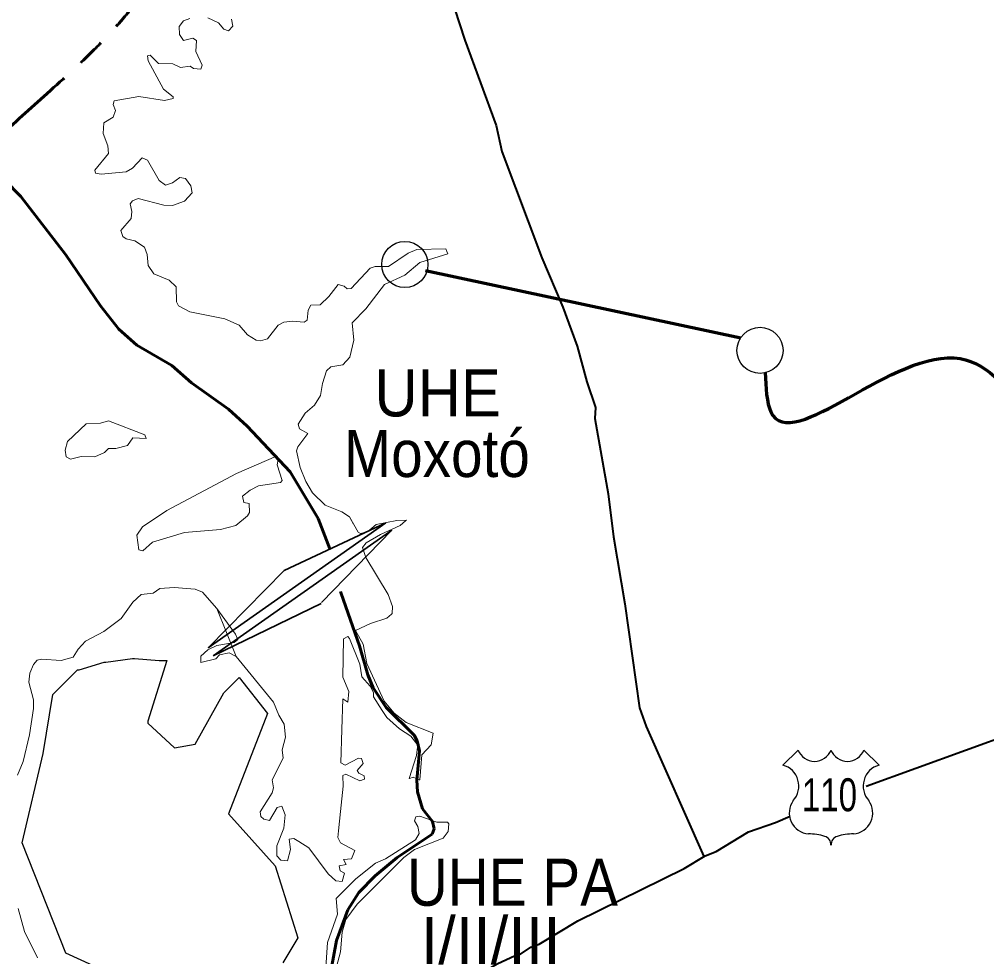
# Model space of a CAD drawing. Extents: x 553962 to 842807, y 8883888 to 9032388.
# Drawn here: x 584132 to 594396, y 8960165 to 8970115 of the extents above; entities that cross this region are included whole.
import ezdxf
from ezdxf.enums import TextEntityAlignment as Align

# ---------------------------------------------------------------- set-up
doc = ezdxf.new("R2010")
doc.units = 0
doc.header["$LTSCALE"] = 200
doc.linetypes.add('LONG_DASH_SHORT_DASH', pattern=[9.9, 6, -1.2, 1.5, -1.2])
for name, color, linetype, lineweight in [('12', 7, 'Continuous', 25), ('21', 7, 'Continuous', 25), ('25', 7, 'Continuous', 13), ('27', 7, 'Continuous', 25), ('48', 7, 'Continuous', 25), ('51', 7, 'Continuous', 70), ('7', 7, 'LONG_DASH_SHORT_DASH', 60), ('9', 7, 'Continuous', 90)]:
    doc.layers.add(name, color=color, linetype=linetype, lineweight=lineweight)
doc.layers.add('42', color=7, linetype='Continuous')

msp = doc.modelspace()

# ---------------------------------------------------------------- linework, layer by layer
at = {"layer": '12', "lineweight": 40}
for points in [[(588695.4, 8970396.6), (588857.5, 8969895.4), (589190.3, 8968987.7), (589251, 8968710.7), (589674.6, 8967582.3), (589899.5, 8967058.9), (590052.2, 8966645.4), (590154.6, 8966267.7), (590247.4, 8965995.5), (590238.8, 8965878.8), (590381.4, 8965077.2), (590437.7, 8964620.9), (590556.9, 8963909.5), (590712.3, 8962804.7), (590781.8, 8962609.4), (591396.4, 8961227.9)], [(593118.3, 8961975.5), (594700.8, 8962547.5), (600985.5, 8964722.4), (602091.6, 8965119.9), (602697.1, 8965318.9), (609861, 8967928.7)], [(587134, 8956453.8), (587843.6, 8957685.7), (587923.7, 8957988.5), (588169.9, 8958625.1), (588237, 8958904.7), (588304.1, 8959099.5), (588468, 8959448.9), (588578.9, 8959635.8), (588673.7, 8959750.1), (588777.5, 8959843.1), (589203.6, 8960089.7), (589393.4, 8960175.8), (589428.5, 8960178.5), (589560.1, 8960264.6), (589648.9, 8960297.2), (590059.4, 8960543.5), (591188.1, 8961101.4), (591408.7, 8961235.4), (591525.3, 8961280.9), (591868.7, 8961488.1), (592154.1, 8961587.2), (592311.1, 8961655)]]:
    msp.add_lwpolyline(points, dxfattribs=at)
at = {"layer": '21'}
msp.add_lwpolyline([(585817.3, 8959656.5), (584626.8, 8960201.4), (584162.8, 8961372.1), (584384.7, 8962320.7), (584485.6, 8962946.4), (584747.9, 8963208.8), (584768.1, 8963208.8), (585030.4, 8963289.5), (585050.6, 8963289.5), (585333, 8963329.9), (585353.2, 8963329.9), (585615.5, 8963309.7), (585655.9, 8963309.7), (585676, 8963309.7), (585696.2, 8963309.7), (585494.5, 8962663.8), (585494.5, 8962643.7), (585776.9, 8962381.3), (585998.9, 8962421.6), (586301.5, 8962966.6), (586463, 8963128.1), (586765.6, 8962744.6), (586351.3, 8961682.2), (586846.3, 8961129.9), (587088.5, 8960362.9), (586927, 8960100.5)], dxfattribs=at)
at = {"layer": '25', "lineweight": 35}
for p, q in [((588022.6, 8964770.6), (586135.6, 8963442.6)), ((586940.7, 8964263.4), (588022.6, 8964770.6)), ((588084.7, 8964692), (586189.9, 8963358.5)), ((587339.3, 8963925.5), (588084.7, 8964692)), ((586940.7, 8964263.4), (586135.6, 8963442.6)), ((586189.9, 8963358.5), (587335.7, 8963913.8))]:
    msp.add_line(p, q, dxfattribs=at)
at = {"layer": '25'}
for points in [[(585940.1, 8970123.6), (585874.5, 8970100.3), (585827.6, 8970038.4), (585830, 8969952.9), (585872.2, 8969890), (585973.9, 8969915.4), (586012.3, 8969889.7), (586006, 8969772.9), (586071.7, 8969626.7), (586056.7, 8969586.3), (585978.4, 8969594.8), (585945.9, 8969618), (585842.4, 8969605.4), (585761.7, 8969641.4), (585609, 8969645.7), (585519.5, 8969734.8), (585490.3, 8969728.7), (585498.3, 8969673.3), (585661.4, 8969372.5), (585765.4, 8969291.4), (585763.8, 8969274.2), (585672.2, 8969254.8), (585400.5, 8969295.2), (585139.6, 8969248.4), (585128.7, 8969210.2), (585151.9, 8969146.5), (585128.6, 8969076.5), (585026.8, 8969016.8), (585022.1, 8968902.1), (585069.3, 8968771.8), (585077.6, 8968692.1), (584933.7, 8968514.1), (584939.8, 8968481.6), (585001.2, 8968471), (585266.9, 8968496.5), (585333.9, 8968534), (585434.5, 8968644.9), (585434.5, 8968644.9), (585492.3, 8968621), (585617.4, 8968405), (585683.3, 8968356.3), (585757.2, 8968379.6), (585833.8, 8968436.8), (585893.9, 8968423.6), (585950.2, 8968348.5), (585965.4, 8968274.1), (585883, 8968184.3), (585757.4, 8968137.5), (585664, 8968141.7), (585392.1, 8968211.7), (585332.8, 8968188.5), (585307.1, 8968156.3), (585324, 8968076.1), (585319.8, 8967999.4)], [(585940.1, 8970123.6), (585874.5, 8970100.3), (585827.6, 8970038.4), (585830, 8969952.9), (585872.2, 8969890), (585973.9, 8969915.4), (586012.3, 8969889.7), (586006, 8969772.9), (586071.7, 8969626.7), (586056.7, 8969586.3), (585978.4, 8969594.8), (585945.9, 8969618), (585842.4, 8969605.4), (585761.7, 8969641.4), (585609, 8969645.7), (585519.5, 8969734.8), (585490.3, 8969728.7), (585498.3, 8969673.3), (585661.4, 8969372.5), (585765.4, 8969291.4), (585763.8, 8969274.2), (585672.2, 8969254.8), (585400.5, 8969295.2), (585139.6, 8969248.4), (585128.7, 8969210.2), (585151.9, 8969146.5), (585128.6, 8969076.5), (585026.8, 8969016.8), (585022.1, 8968902.1), (585069.3, 8968771.8), (585077.6, 8968692.1), (584933.7, 8968514.1), (584939.8, 8968481.6), (585001.2, 8968471), (585266.9, 8968496.5), (585333.9, 8968534), (585434.5, 8968644.9), (585434.5, 8968644.9), (585492.3, 8968621), (585617.4, 8968405), (585683.3, 8968356.3), (585757.2, 8968379.6), (585833.8, 8968436.8), (585893.9, 8968423.6), (585950.2, 8968348.5), (585965.4, 8968274.1), (585883, 8968184.3), (585757.4, 8968137.5), (585664, 8968141.7), (585392.1, 8968211.7), (585332.8, 8968188.5), (585307.1, 8968156.3), (585324, 8968076.1), (585319.8, 8967999.4)], [(586383.6, 8970117.6), (586398.9, 8970043.2), (586352.2, 8969994.2), (586303.6, 8970008.9), (586245.3, 8970079.5), (586131.1, 8970130)], [(586383.6, 8970117.6), (586398.9, 8970043.2), (586352.2, 8969994.2), (586303.6, 8970008.9), (586245.3, 8970079.5), (586131.1, 8970130)], [(585319.8, 8967999.4), (585209.4, 8967874), (585230.7, 8967810.4), (585264.6, 8967784.9), (585358.3, 8967763.5), (585460, 8967695.5), (585487.7, 8967616.8), (585500.5, 8967502.3), (585557.8, 8967413.1), (585721.3, 8967347.2), (585797.8, 8967276.9), (585799.9, 8967116.4), (585821.7, 8967075), (585940.4, 8967011.6), (586314, 8966937.2), (586464.8, 8966869.3), (586554.2, 8966767.2), (586645.4, 8966710), (586692.1, 8966701.5), (586766.2, 8966722.7), (586877, 8966869.2), (586938.3, 8966898.9), (587031.7, 8966909.6), (587155.3, 8966899.2), (587187, 8966922.6), (587195.6, 8967026.5), (587225.2, 8967079.4), (587325, 8967083.9), (587416.4, 8967171), (587516.5, 8967298.4), (587577.2, 8967281.7), (587609.8, 8967253.9), (587652.2, 8967256), (587856.2, 8967474.6), (587908.7, 8967491.8), (588049.3, 8967489.5), (588259.2, 8967631.5), (588349.7, 8967670.3), (588657.3, 8967677.5), (588667.8, 8967651.8)], [(585319.8, 8967999.4), (585209.4, 8967874), (585230.7, 8967810.4), (585264.6, 8967784.9), (585358.3, 8967763.5), (585460, 8967695.5), (585487.7, 8967616.8), (585500.5, 8967502.3), (585557.8, 8967413.1), (585721.3, 8967347.2), (585797.8, 8967276.9), (585799.9, 8967116.4), (585821.7, 8967075), (585940.4, 8967011.6), (586314, 8966937.2), (586464.8, 8966869.3), (586554.2, 8966767.2), (586645.4, 8966710), (586692.1, 8966701.5), (586766.2, 8966722.7), (586877, 8966869.2), (586938.3, 8966898.9), (587031.7, 8966909.6), (587155.3, 8966899.2), (587187, 8966922.6), (587195.6, 8967026.5), (587225.2, 8967079.4), (587325, 8967083.9), (587416.4, 8967171), (587516.5, 8967298.4), (587577.2, 8967281.7), (587609.8, 8967253.9), (587652.2, 8967256), (587856.2, 8967474.6), (587908.7, 8967491.8), (588049.3, 8967489.5), (588259.2, 8967631.5), (588349.7, 8967670.3), (588657.3, 8967677.5), (588667.8, 8967651.8)], [(588667.8, 8967651.8), (588678.2, 8967626.5), (588381.1, 8967532.1), (588221.7, 8967398.4), (588005.1, 8967300.6), (587807.3, 8967041.3), (587663.1, 8966894.9), (587682, 8966707.8), (587637.4, 8966529.4), (587563.2, 8966446.7), (587438, 8966427.4), (587392.7, 8966384.2), (587348.6, 8966249.6), (587329.2, 8966121.3), (587265.6, 8966019.6), (587165.8, 8965932.5), (587089.5, 8965818), (587106.5, 8965769), (587193.3, 8965719.9), (587087.2, 8965577.5), (587074.5, 8965534.6), (587110.7, 8965356.6), (587170.4, 8965207.5), (587244.3, 8965087.2), (587376.1, 8964957.5), (587554.3, 8964887.4), (587635.2, 8964832.1), (587726.7, 8964670.8), (587750.6, 8964658), (587826.4, 8964675), (587917.9, 8964751.3), (588138.8, 8964796.3), (588239.8, 8964798.6), (588239.8, 8964798.6), (588231, 8964790.9)], [(588667.8, 8967651.8), (588678.2, 8967626.5), (588381.1, 8967532.1), (588221.7, 8967398.4), (588005.1, 8967300.6), (587807.3, 8967041.3), (587663.1, 8966894.9), (587682, 8966707.8), (587637.4, 8966529.4), (587563.2, 8966446.7), (587438, 8966427.4), (587392.7, 8966384.2), (587348.6, 8966249.6), (587329.2, 8966121.3), (587265.6, 8966019.6), (587165.8, 8965932.5), (587089.5, 8965818), (587106.5, 8965769), (587193.3, 8965719.9), (587087.2, 8965577.5), (587074.5, 8965534.6), (587110.7, 8965356.6), (587170.4, 8965207.5), (587244.3, 8965087.2), (587376.1, 8964957.5), (587554.3, 8964887.4), (587635.2, 8964832.1), (587678.5, 8964757.6)], [(588231, 8964790.9), (588174.2, 8964740.5), (587964.7, 8964647.4), (587813.9, 8964556), (587773.6, 8964509.6), (587809.5, 8964400.9), (588045.3, 8964009.8), (588090.5, 8963883.4), (588087.9, 8963805.8), (588079.5, 8963798.7)], [(587773.6, 8964509.6), (587809.5, 8964400.9), (588045.3, 8964009.8), (588090.5, 8963883.4), (588087.9, 8963805.8), (588079.5, 8963798.7)], [(587098.4, 8961386.8), (587045, 8961420.4), (586993.8, 8961411.8), (587008.6, 8961303.5), (586976.2, 8961182.7), (586906.7, 8961189.1), (586864.3, 8961233.5), (586864.2, 8961341.7), (586938.6, 8961529.2), (586953.1, 8961669.7), (586916.8, 8961762.6), (586868.3, 8961747.5), (586787.2, 8961611.7), (586725.9, 8961622.5), (586694.3, 8961654.3), (586687.9, 8961700.7), (586815.2, 8961902.8), (586830.2, 8961956.5), (586815.4, 8962043.2), (586930, 8962273.3), (586921.5, 8962361.5), (586957.6, 8962493.3), (586943, 8962632.7), (586885.4, 8962727), (586830, 8962867.4), (586432.9, 8963349.4), (586358.6, 8963389.7), (586254.6, 8963368.5), (586216.2, 8963326.1), (586059.1, 8963288.1), (586058.9, 8963353.2), (586131.1, 8963423.6), (586229.2, 8963469.6), (586410.8, 8963500), (586449.8, 8963530), (586424.4, 8963587.3), (586226.9, 8963861.3), (586073.9, 8964035.5), (585999.3, 8964065.2), (585774.7, 8964084.4), (585623.6, 8964071.6), (585553.5, 8964025), (585426.1, 8964010), (585334.9, 8963929.5), (585211.3, 8963752.8), (585026.9, 8963615.1), (584835.5, 8963515.1), (584755, 8963428.2), (584703.5, 8963345.2), (584575.7, 8963306.9), (584575.7, 8963306.9), (584367.9, 8963323.8), (584319.4, 8963311.1), (584283.8, 8963267.3), (584244.9, 8963172.8), (584232.2, 8963079.6), (584283.2, 8962892.7), (584283.2, 8962799.2), (584240.7, 8962518.8), (584172.1, 8962236.3), (584113.2, 8962091.9)], [(587098.4, 8961386.8), (587045, 8961420.4), (586993.8, 8961411.8), (587008.6, 8961303.5), (586976.2, 8961182.7), (586906.7, 8961189.1), (586864.3, 8961233.5), (586864.2, 8961341.7), (586938.6, 8961529.2), (586953.1, 8961669.7), (586916.8, 8961762.6), (586868.3, 8961747.5), (586787.2, 8961611.7), (586725.9, 8961622.5), (586694.3, 8961654.3), (586687.9, 8961700.7), (586815.2, 8961902.8), (586830.2, 8961956.5), (586815.4, 8962043.2), (586930, 8962273.3), (586921.5, 8962361.5), (586957.6, 8962493.3), (586943, 8962632.7), (586885.4, 8962727), (586830, 8962867.4), (586432.9, 8963349.4), (586226.9, 8963861.3), (586073.9, 8964035.5), (585999.3, 8964065.2), (585774.7, 8964084.4), (585623.6, 8964071.6), (585553.5, 8964025), (585426.1, 8964010), (585334.9, 8963929.5), (585211.3, 8963752.8), (585026.9, 8963615.1), (584835.5, 8963515.1), (584755, 8963428.2), (584703.5, 8963345.2), (584575.7, 8963306.9), (584575.7, 8963306.9), (584367.9, 8963323.8), (584319.4, 8963311.1), (584283.8, 8963267.3), (584244.9, 8963172.8), (584232.2, 8963079.6), (584283.2, 8962892.7), (584283.2, 8962799.2), (584240.7, 8962518.8), (584172.1, 8962236.3), (584113.2, 8962091.9)], [(588079.5, 8963798.7), (588030.2, 8963757.2), (587858.5, 8963700), (587699.1, 8963625.3), (587781.9, 8963483), (587820, 8963275.3), (588002, 8962877.1), (588002, 8962877.1), (588108.8, 8962750.5), (588236.2, 8962650.7), (588523, 8962536.8)], [(588079.5, 8963798.7), (588030.2, 8963757.2), (587858.5, 8963700), (587699.1, 8963625.3), (587781.9, 8963483), (587820, 8963275.3), (588002, 8962877.1), (588002, 8962877.1), (588108.8, 8962750.5), (588236.2, 8962650.7), (588523, 8962536.8)], [(587982.8, 8962779.3), (587890.3, 8962924.4), (587890.1, 8962969.1), (587856.3, 8963036.9), (587766.9, 8963135.1), (587743.6, 8963270.8), (587637.1, 8963543.2), (587617, 8963563.8), (587571.7, 8963538.4), (587565.1, 8963131.3), (587628.8, 8962977.9), (587616.1, 8962866.9), (587565.4, 8962902.1), (587554.1, 8962576.4)], [(587982.8, 8962779.3), (587890.3, 8962924.4), (587890.1, 8962969.1), (587856.3, 8963036.9), (587766.9, 8963135.1), (587743.6, 8963270.8), (587637.1, 8963543.2), (587617, 8963563.8), (587571.7, 8963538.4), (587565.1, 8963131.3), (587628.8, 8962977.9), (587616.1, 8962866.9), (587565.4, 8962902.1), (587554.1, 8962576.4)], [(588354.5, 8962361.1), (588359.4, 8962408.8), (588285.5, 8962505.9), (588167, 8962584.2), (588032.3, 8962701.8), (587982.8, 8962779.3)], [(588354.5, 8962361.1), (588359.4, 8962408.8), (588285.5, 8962505.9), (588167, 8962584.2), (588032.3, 8962701.8), (587982.8, 8962779.3)], [(587554.1, 8962576.4), (587541.8, 8962223.9), (587588.7, 8962196), (587730.7, 8962272.2), (587762.7, 8962269), (587781.7, 8962215.1)], [(587554.1, 8962576.4), (587541.8, 8962223.9), (587588.7, 8962196), (587730.7, 8962272.2), (587762.7, 8962269), (587781.7, 8962215.1)], [(588523, 8962536.8), (588524.4, 8962536.2), (588501.9, 8962412.8), (588402.2, 8962308.3), (588381.1, 8962040.8), (588376.4, 8962042.8)], [(588523, 8962536.8), (588524.4, 8962536.2), (588501.9, 8962412.8), (588402.2, 8962308.3), (588381.1, 8962040.8), (588376.4, 8962042.8)], [(588271.6, 8962055.8), (588270.1, 8962055.2), (588348.1, 8962299.3), (588354.5, 8962361.1)], [(588271.6, 8962055.8), (588270.1, 8962055.2), (588348.1, 8962299.3), (588354.5, 8962361.1)], [(587781.7, 8962215.1), (587781.7, 8962215.1), (587718.2, 8962140.9), (587735, 8962113.3), (587792.4, 8962083.3), (587794.6, 8962050), (587745.5, 8962032.4), (587597.2, 8962100.2), (587563.1, 8962089.5), (587569.5, 8961975.7), (587540.2, 8961707.3), (587517.7, 8961501.6)], [(587781.7, 8962215.1), (587781.7, 8962215.1), (587718.2, 8962140.9), (587735, 8962113.3), (587792.4, 8962083.3), (587794.6, 8962050), (587745.5, 8962032.4), (587597.2, 8962100.2), (587563.1, 8962089.5), (587569.5, 8961975.7), (587540.2, 8961707.3), (587517.7, 8961501.6)], [(588376.4, 8962042.8), (588311.2, 8962069.4), (588271.6, 8962055.8), (588271.7, 8962060.3), (588271.6, 8962055.8)], [(588376.4, 8962042.8), (588311.2, 8962069.4), (588271.6, 8962055.8), (588271.7, 8962060.3), (588271.6, 8962055.8)], [(587437, 8959830.7), (587541.6, 8960215), (587558.8, 8960425), (587596.7, 8960558.6), (587717.4, 8960723.2), (588213.5, 8961217.2), (588323.7, 8961300.9), (588630.6, 8961421.7), (588681.9, 8961493.8), (588689.2, 8961575.7), (588675.2, 8961590.7), (588561, 8961592.8), (588381.1, 8961656.2), (588338.6, 8961648.6), (588325.4, 8961606.6), (588359, 8961544.8), (588373.9, 8961471.3), (588335.7, 8961403.9), (588018, 8961201.6), (587911.6, 8961156.7), (587701, 8960992.4), (587493.3, 8960783.2), (587506.9, 8960616.2), (587403.7, 8960314.5), (587373.8, 8959887.7)], [(587517.7, 8961501.6), (587510, 8961431.2), (587539.9, 8961371.6), (587692.7, 8961292.6), (587670.8, 8961239.2)], [(587517.7, 8961501.6), (587510, 8961431.2), (587539.9, 8961371.6), (587692.7, 8961292.6), (587670.8, 8961239.2)], [(587670.8, 8961239.2), (587656.4, 8961204.1), (587570.6, 8961194.6), (587599.2, 8961141.8), (587527.1, 8961129.4), (587535.4, 8961074.6), (587582.5, 8961050.1), (587556.1, 8960961.2), (587491.1, 8960968.1), (587408.1, 8961044.4), (587205.3, 8961319.5), (587098.4, 8961386.8)], [(587670.8, 8961239.2), (587656.4, 8961204.1), (587570.6, 8961194.6), (587599.2, 8961141.8), (587527.1, 8961129.4), (587535.4, 8961074.6), (587582.5, 8961050.1), (587556.1, 8960961.2), (587491.1, 8960968.1), (587408.1, 8961044.4), (587205.3, 8961319.5), (587098.4, 8961386.8)], [(584121.2, 8960674.7), (584187.7, 8960432.6), (584325.6, 8960152.6)], [(584121.2, 8960674.7), (584187.7, 8960432.6), (584325.6, 8960152.6)]]:
    msp.add_lwpolyline(points, dxfattribs=at)
for points in [[(585077.7, 8965854), (584992.7, 8965826.3), (584839.9, 8965820.3), (584642.3, 8965632.9), (584616.8, 8965540.1), (584629.5, 8965471.6), (584675.9, 8965446), (584789, 8965475.7), (584933.4, 8965469.6), (585035.3, 8965516.3), (585079.8, 8965558.5), (585154.1, 8965558.7), (585279.1, 8965592.6), (585337.4, 8965673.5), (585478.9, 8965666.9), (585463.8, 8965703.2)], [(585077.7, 8965854), (584992.7, 8965826.3), (584839.9, 8965820.3), (584642.3, 8965632.9), (584616.8, 8965540.1), (584629.5, 8965471.6), (584675.9, 8965446), (584789, 8965475.7), (584933.4, 8965469.6), (585035.3, 8965516.3), (585079.8, 8965558.5), (585154.1, 8965558.7), (585279.1, 8965592.6), (585337.4, 8965673.5), (585478.9, 8965666.9), (585463.8, 8965703.2)], [(585439, 8964728.2), (585379.4, 8964639), (585398.5, 8964484), (585440.9, 8964473.3), (585545, 8964564.5), (585884.6, 8964666.3), (586267.5, 8964700.5), (586430.8, 8964740.8), (586553.9, 8964845), (586575.2, 8964881), (586570.7, 8964976.5), (586513.6, 8964985.3), (586501.3, 8965053.3), (586579.7, 8965116.9), (586670.6, 8965163.4), (586903.9, 8965197.4), (586919.2, 8965218.6), (586866.7, 8965384.8), (586876.8, 8965441.6), (586860, 8965477.5), (586435.1, 8965293.1), (585696.3, 8964900.4)], [(585439, 8964728.2), (585379.4, 8964639), (585398.5, 8964484), (585440.9, 8964473.3), (585545, 8964564.5), (585884.6, 8964666.3), (586267.5, 8964700.5), (586430.8, 8964740.8), (586553.9, 8964845), (586575.2, 8964881), (586570.7, 8964976.5), (586513.6, 8964985.3), (586501.3, 8965053.3), (586579.7, 8965116.9), (586670.6, 8965163.4), (586903.9, 8965197.4), (586919.2, 8965218.6), (586866.7, 8965384.8), (586876.8, 8965441.6), (586860, 8965477.5), (586435.1, 8965293.1), (585696.3, 8964900.4)]]:
    msp.add_lwpolyline(points, close=True, dxfattribs=at)
at = {"layer": '27'}
for centre in [(588222.3, 8967512.7), (591991.5, 8966600.7)]:
    msp.add_circle(centre, 244.7, dxfattribs=at)
at = {"layer": '48'}
for p, q in [((592235.2, 8962198.4), (592395.1, 8962358.3)), ((593094.5, 8962358.3), (593254.4, 8962198.4))]:
    msp.add_line(p, q, dxfattribs=at)
for centre, radius, start, end in [((592570, 8962425.3), 187.2, 200.95927, 339.04073), ((592919.6, 8962425.3), 187.2, 200.95927, 339.04073), ((592173.1, 8961976.6), 230.3, 317.5721, 74.36886), ((593316.5, 8961976.6), 230.3, 105.62774, 222.4279), ((592526.6, 8961691.4), 224.7, 144.73733, 264.65778), ((592963, 8961691.4), 224.7, 275.34222, 35.26267), ((592504.7, 8960877.9), 589.7, 72.89371, 89.90057), ((592650.4, 8961351.3), 94.4, 357.69345, 72.92955), ((592839.2, 8961351.3), 94.4, 107.07045, 182.30655), ((592984.9, 8960877.9), 589.7, 90.09943, 107.10629)]:
    msp.add_arc(centre, radius, start, end, dxfattribs=at)
at = {"layer": '51'}
msp.add_line((588442.8, 8967447), (591787.1, 8966735.1), dxfattribs=at)
msp.add_spline([(592045.3, 8966365.8), (592105.7, 8965948), (594116, 8966514), (595498, 8965319.1), (597037.2, 8966136.7), (597979.5, 8965382), (598692.6, 8967300.2), (598221.4, 8968337.9), (598818.2, 8968400.8), (599792, 8969092.6), (600231.7, 8968589.5), (601299.7, 8967960.6), (602901.6, 8966545.5), (604566.4, 8966482.6), (604745.5, 8965696.5), (605405.1, 8964973.2), (606347.4, 8965067.5), (606598.7, 8965916.6), (607760.9, 8966168.1), (606881.4, 8967363.1), (606818.6, 8968966.8), (608671.8, 8969249.8), (610641.3, 8969878.8), (611740.7, 8970224.7), (613019.2, 8969721.5), (613813.8, 8969815.9), (614966.7, 8967143), (615657.7, 8967897.7), (616819.9, 8967551.8), (618578.9, 8965130.4), (619826, 8965948), (620642.7, 8965633.6), (621804.8, 8965948), (623218.3, 8965539.2), (624506.2, 8966105.2), (626233.7, 8967551.8), (628149.5, 8965483.5), (628181, 8964376.2), (628353.9, 8962908.5), (629301.3, 8963064.1), (629808.6, 8963286.1), (631079.5, 8963482.7), (632397.9, 8963531.7), (633735.2, 8964126.9), (635403.4, 8963798.6), (639270.5, 8963331.4), (641424.7, 8962981.9), (643321.9, 8962962.5), (643886.9, 8964740.5), (644763.1, 8965131.4), (647540.5, 8964979.2), (649340.2, 8965613.4), (651021.3, 8966658.1), (652098.8, 8967969.1), (652112.8, 8969176.8), (652061.5, 8969848.1), (652848.6, 8969790.3), (652905.5, 8971456.6), (655366.6, 8972918.5), (655467.9, 8971938.7), (654952.1, 8970029.5), (655937.5, 8968195.9), (657437.3, 8968728.9), (657964, 8969442.1), (658605, 8970350.9), (659181.8, 8970558.1), (659395.9, 8969769.5), (660070.2, 8969323), (660146.3, 8968426.2), (660105.6, 8967692), (661532.3, 8968708.4), (662385.2, 8969131.8), (663773.8, 8967258.4)], degree=3, dxfattribs=at)
at = {"layer": '7'}
for points in [[(583174.4, 8969966), (583327.9, 8969505.4), (583474.7, 8969160.4), (583725.5, 8968684.8), (583883.2, 8968539.9), (583982.9, 8968403.5), (584146.9, 8968235.1), (584624.8, 8967616.6), (584992.2, 8967072.1), (585186.8, 8966825.7), (585377.2, 8966655.9), (585748.8, 8966438.6), (585960.5, 8966257.3), (586351.6, 8965976.8), (586551, 8965796.4), (587006.6, 8965310.9), (587303.1, 8964815.2), (587426.7, 8964495.3)], [(587540.9, 8964040.5), (587545.5, 8964019), (587739.9, 8963466), (587828.5, 8963155), (587886.8, 8963016.8), (588023, 8962809.1), (588321.3, 8962515.1), (588353.7, 8962454.8), (588379.7, 8962350), (588349.5, 8962039.7), (588356.1, 8961913.4), (588409.9, 8961732.7), (588515.9, 8961598.5), (588533, 8961520.2), (588511.4, 8961464.3), (588140, 8961216), (587908.2, 8961023.1), (587733.4, 8960846.2), (587616.5, 8960660), (587498.3, 8960337.4), (587362.2, 8959603), (587314, 8959147.2), (587303.2, 8958935.8), (587310.7, 8958873)]]:
    msp.add_lwpolyline(points, dxfattribs=at)
msp.add_spline([(583719.8, 8968683.1), (584226, 8969147.1), (585263.8, 8970159.6), (585803.8, 8970817.7), (586453.4, 8971391.4), (587077.8, 8971939.8), (587744.3, 8972277.3), (588469.9, 8972403.9), (588728.8, 8972391.8)], degree=3, dxfattribs=at)
at = {"layer": '9'}
msp.add_spline([(592698.5, 8977198.4), (599903.5, 8973292.7), (608459.2, 8968138.2), (612674.8, 8965332.6), (616842, 8962096.4), (620005, 8958671.2), (621134, 8957974.7), (621473.4, 8956805.3), (621586.2, 8956597.5)], degree=3, dxfattribs=at)

# ---------------------------------------------------------------- texts
at = {"layer": '42'}
for s, width, p in [('UHE', 0.95, (588571.1, 8965899.4)), ('Moxotó', 0.9, (588562.6, 8965256.2)), ('UHE PA', 0.9, (589364.5, 8960705))]:
    msp.add_text(s, height=500, dxfattribs=dict(at, width=width)).set_placement(p, align=Align.CENTER)
msp.add_text('I/II/III', height=500, dxfattribs=at).set_placement((589134.4, 8960086.2), align=Align.CENTER)
at = {"layer": '48', "width": 0.75}
msp.add_text('110', height=350, dxfattribs=at).set_placement((592728.7, 8961708.4), align=Align.CENTER)

doc.saveas('drawing.dxf')
